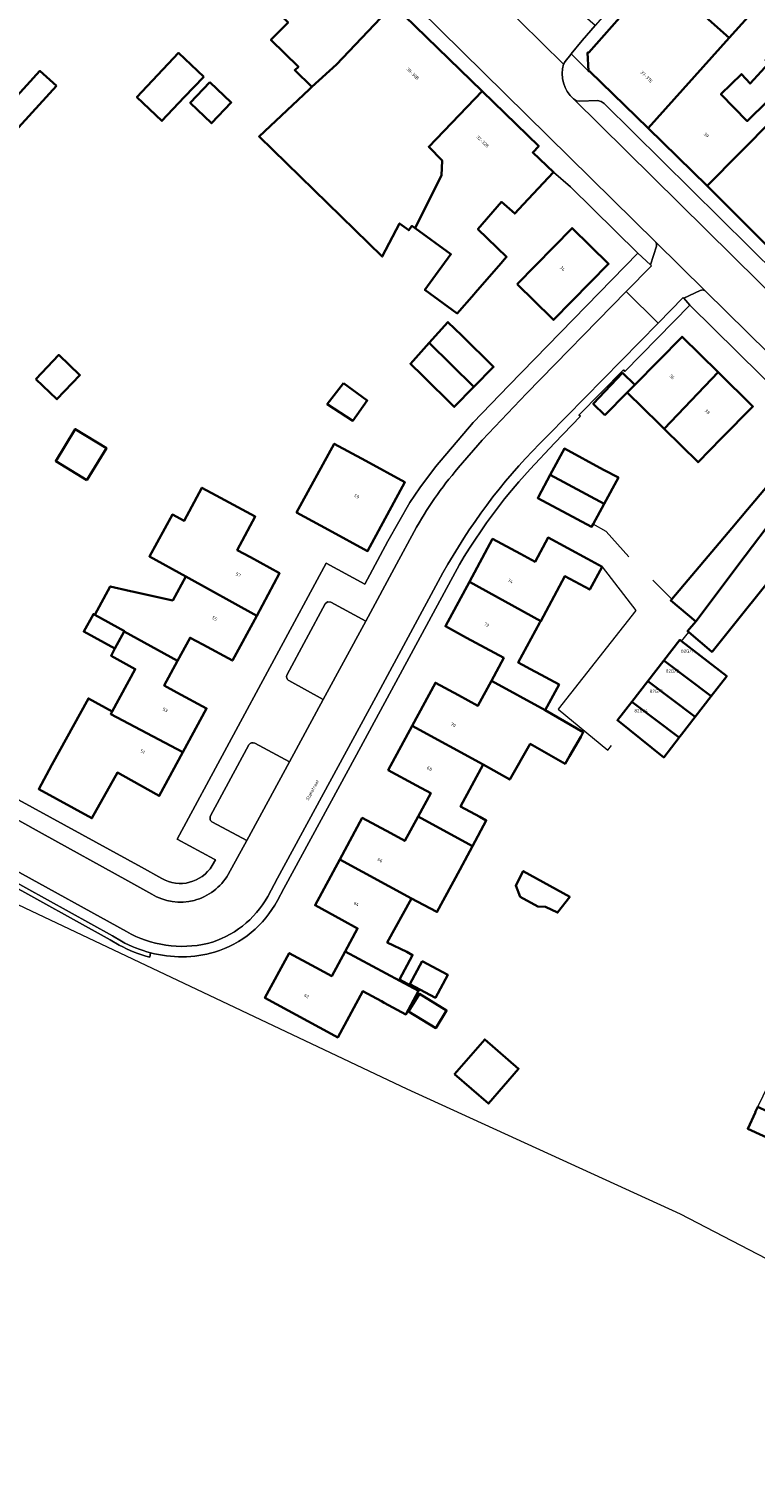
# Model space of a CAD drawing. Header units: metres. Extents: x 197700 to 204338, y 317132 to 325229.
# Tile 584 of 656: x 203017 to 203098, y 317775 to 317936. Entities that reach past the tile are written whole.
import ezdxf
from ezdxf.enums import TextEntityAlignment as Align

# ---------------------------------------------------------------- set-up
doc = ezdxf.new("R2010")
doc.units = ezdxf.units.M
for name, color, linetype, lineweight in [('B-WE-GR-BEPLANTING_CULTUUR_HEESTERS-GV', 90, 'Continuous', 18), ('B-WE-IE-TERREINAFSCHEIDING_KUNSTMATIG_HEKWERK-G', 20, 'IE-TERREINAFSCHEIDING-KUNSTMATIG', 18), ('B-WE-OG-BEBOUWING-GV', 7, 'Continuous', 35), ('B-WE-OG-BEBOUWING-T18', 10, 'Continuous', 18), ('B-WE-OG-TERREIN_ERF-GV', 7, 'Continuous', 18), ('B-WE-OG-TOPOGRAFIE-T18', 10, 'Continuous', 18), ('B-WE-VH-VERHARDING_ASFALT-GV', 252, 'Continuous', 18), ('B-WE-VH-VERHARDING_BETONSTRAATSTEEN-GV', 252, 'Continuous', 18), ('B-WE-VH-VERHARDING_TEGEL-GV', 252, 'Continuous', 18)]:
    doc.layers.add(name, color=color, linetype=linetype, lineweight=lineweight)
doc.styles.add('NLCS-ISO-M200-T18', font='NLCS-ISO.ttf', dxfattribs={"height": 0.36})
doc.linetypes.add('IE-TERREINAFSCHEIDING-KUNSTMATIG', pattern='A,4,[82,NLCS.SHX,S=0.75,R=90,X=0,Y=0],4,-2', length=10)

msp = doc.modelspace()

# ---------------------------------------------------------------- linework, layer by layer
at = {"layer": 'B-WE-GR-BEPLANTING_CULTUUR_HEESTERS-GV'}
for points in [[(203027.184, 317833.459), (203026.172, 317834.054), (203014.042, 317840.766), (203010.495, 317840.989), (203010.464, 317840.49), (203013.898, 317840.274), (203025.924, 317833.62), (203026.931, 317833.028)], [(203030.345, 317831.669), (203030.448, 317832.159)]]:
    msp.add_lwpolyline(points, dxfattribs=at)
for points in [[(203026.931, 317833.028, 0.066759), (203030.345, 317831.669)], [(203030.448, 317832.159, -0.0667022), (203027.184, 317833.459)]]:
    msp.add_lwpolyline(points, format="xyb", dxfattribs=at)
at = {"layer": 'B-WE-IE-TERREINAFSCHEIDING_KUNSTMATIG_HEKWERK-G'}
for points in [[(203084.095, 317876.553), (203081.556, 317879.374), (203080.076, 317880.225)], [(203081.095, 317875.432), (203084.878, 317870.543), (203076.161, 317859.485), (203081.735, 317854.864), (203082.149, 317855.383)], [(203086.767, 317873.922), (203088.893, 317871.794)], [(203089.998, 317867.088), (203090.794, 317868.11)]]:
    msp.add_lwpolyline(points, dxfattribs=at)
at = {"layer": 'B-WE-OG-BEBOUWING-GV'}
for points in [[(203057.656, 317938.428), (203049.589, 317946.266), (203046.617, 317940.493), (203045.264, 317938.149), (203045.438, 317938.04), (203045.033, 317937.262), (203045.86, 317936.456), (203043.945, 317934.492), (203047.022, 317931.492), (203046.614, 317931.109), (203048.546, 317929.226), (203051.287, 317931.724)], [(203099.867, 317940.672), (203096.223, 317944.096), (203094.27, 317941.849), (203090.613, 317945.482), (203087.535, 317942.107), (203087.329, 317941.873), (203095.348, 317934.743), (203100.294, 317940.27)], [(203087.329, 317941.873), (203079.583, 317933.075), (203079.466, 317933.073), (203079.555, 317931.003), (203079.664, 317931.008), (203086.263, 317924.588), (203095.348, 317934.743)], [(203086.263, 317924.588), (203092.884, 317918.146), (203100.232, 317925.568), (203103.525, 317928.517), (203103.284, 317928.741), (203102.007, 317929.932), (203097.368, 317925.389), (203094.418, 317928.401), (203096.727, 317930.662), (203097.672, 317929.606), (203099.757, 317931.842), (203099.408, 317932.232), (203105.207, 317938.452), (203101.986, 317941.741), (203100.294, 317940.27), (203095.348, 317934.743)], [(203057.656, 317938.428), (203051.287, 317931.724), (203048.546, 317929.226), (203048.236, 317928.935), (203042.617, 317923.664), (203048.766, 317917.67), (203056.422, 317910.207), (203058.369, 317913.917), (203059.408, 317913.162), (203059.758, 317913.644), (203060.107, 317913.391), (203061.462, 317916.119), (203063.058, 317919.3), (203063.14, 317920.99), (203061.636, 317922.52), (203067.623, 317928.743)], [(203117.348, 317928.442), (203118.997, 317929.936), (203120.033, 317932.313), (203116.427, 317935.995), (203116.2, 317935.792), (203113.442, 317938.608), (203110.895, 317936.114), (203104.145, 317929.503), (203107.203, 317926.088), (203108.551, 317924.583), (203107.848, 317923.953), (203104.633, 317921.074), (203100.232, 317925.568), (203092.884, 317918.146), (203093.111, 317917.925), (203099.414, 317911.6), (203099.682, 317911.333), (203110.6, 317921.951)], [(203036.404, 317930.371), (203033.587, 317933.033), (203028.908, 317928.081), (203031.726, 317925.419), (203034.228, 317928.068)], [(203019.878, 317929.339), (203018.042, 317931.023), (203011.022, 317923.366), (203012.858, 317921.683)], [(203037.099, 317929.76), (203034.889, 317927.443), (203037.285, 317925.158), (203039.495, 317927.475)], [(203072.23, 317916.035), (203075.652, 317919.68), (203073.315, 317921.874), (203073.977, 317922.587), (203067.623, 317928.743), (203061.636, 317922.52), (203063.14, 317920.99), (203063.058, 317919.3), (203061.462, 317916.119), (203060.107, 317913.391), (203064.128, 317910.47), (203062.411, 317908.106), (203061.218, 317906.464), (203064.839, 317903.834), (203066.729, 317905.998), (203066.843, 317906.129), (203069.498, 317909.17), (203070.366, 317910.165), (203067.162, 317913.288), (203069.816, 317916.328), (203071.29, 317915.034)], [(203071.556, 317907.12), (203075.443, 317903.307), (203075.649, 317903.104), (203081.809, 317909.381), (203077.723, 317913.396)], [(203061.691, 317900.53), (203066.706, 317895.591), (203068.914, 317897.833), (203065.351, 317901.341), (203063.798, 317902.87)], [(203066.706, 317895.591), (203061.691, 317900.53), (203059.583, 317898.189), (203060.936, 317896.857), (203064.499, 317893.349)], [(203088.06, 317890.883), (203094.099, 317897.238), (203090.056, 317901.214), (203084.763, 317895.83), (203083.91, 317894.963), (203087.475, 317891.458), (203087.768, 317891.17)], [(203017.567, 317896.476), (203019.935, 317894.213), (203022.522, 317896.92), (203020.155, 317899.183)], [(203081.404, 317892.414), (203083.91, 317894.963), (203084.763, 317895.83), (203083.365, 317897.158), (203080.088, 317893.709)], [(203088.06, 317890.883), (203091.851, 317887.156), (203094.49, 317889.839), (203097.996, 317893.404), (203094.099, 317897.238)], [(203052.088, 317896.014), (203050.262, 317893.642), (203053.123, 317891.806), (203054.754, 317894.08)], [(203023.303, 317885.157), (203025.491, 317888.741), (203022.001, 317890.871), (203019.813, 317887.288)], [(203088.893, 317871.794), (203088.779, 317871.659), (203091.59, 317869.284), (203097.139, 317876.649), (203100.294, 317880.842), (203102.669, 317883.414), (203108.251, 317888.804), (203105.532, 317891.484), (203097.392, 317881.851), (203095.637, 317879.775)], [(203046.811, 317881.518), (203050.383, 317879.576), (203054.776, 317877.188), (203058.973, 317884.91), (203054.582, 317887.297), (203051.041, 317889.222)], [(203081.319, 317882.503), (203082.909, 317885.42), (203081.258, 317886.308), (203076.855, 317888.677), (203075.267, 317885.725)], [(203108.461, 317888.597), (203108.251, 317888.804), (203102.669, 317883.414), (203100.294, 317880.842), (203097.139, 317876.649), (203091.59, 317869.284), (203090.68, 317868.207), (203090.794, 317868.11), (203093.353, 317865.948), (203093.415, 317865.896), (203102.14, 317876.769), (203101.595, 317878.818), (203101.929, 317879.183), (203106.528, 317874.605), (203108.723, 317872.42), (203109.037, 317872.107), (203116.655, 317880.517)], [(203037.789, 317883.429), (203036.205, 317884.283), (203034.204, 317880.564), (203032.902, 317881.28), (203030.325, 317876.594), (203034.406, 317874.35), (203042.348, 317869.942), (203044.924, 317874.707), (203041.649, 317876.496), (203040.169, 317877.304), (203042.192, 317881.055)], [(203078.286, 317880.758), (203079.895, 317879.892), (203080.076, 317880.225), (203081.319, 317882.503), (203075.267, 317885.725), (203073.943, 317883.265), (203073.872, 317883.133)], [(203081.095, 317875.432), (203079.431, 317876.332), (203075.033, 317878.71), (203073.561, 317875.988), (203071.923, 317876.874), (203068.81, 317878.558), (203066.206, 317873.746), (203074.198, 317869.346), (203076.916, 317874.386), (203079.708, 317872.88)], [(203027.5, 317868.16), (203033.473, 317864.892), (203034.868, 317867.479), (203036.305, 317866.705), (203039.63, 317864.915), (203042.348, 317869.942), (203034.406, 317874.35), (203032.925, 317871.654), (203028.388, 317872.67), (203028.191, 317872.714), (203025.927, 317873.221), (203024.183, 317870.046), (203027.527, 317868.209)], [(203068.666, 317862.641), (203074.704, 317859.348), (203076.258, 317862.228), (203073.675, 317863.621), (203073.542, 317863.693), (203071.688, 317864.693), (203074.101, 317869.166), (203074.198, 317869.346), (203066.206, 317873.746), (203063.506, 317868.758), (203065.876, 317867.475), (203070.057, 317865.21)], [(203026.452, 317866.253), (203027.5, 317868.16), (203027.527, 317868.209), (203024.183, 317870.046), (203024.032, 317870.129), (203022.957, 317868.173)], [(203033.473, 317864.892), (203027.5, 317868.16), (203026.452, 317866.253), (203026.012, 317865.451), (203028.735, 317863.956), (203026.132, 317859.218), (203025.972, 317858.914), (203034.072, 317854.648), (203036.723, 317859.551), (203033.408, 317861.341), (203031.976, 317862.115)], [(203093.324, 317860.927), (203095.057, 317863.159), (203089.998, 317867.088), (203089.811, 317867.233), (203088.016, 317864.922)], [(203091.527, 317858.615), (203093.324, 317860.927), (203088.016, 317864.922), (203086.22, 317862.609)], [(203059.774, 317857.594), (203067.761, 317853.272), (203070.725, 317851.573), (203073.019, 317855.575), (203076.939, 317853.328), (203077.446, 317854.212), (203078.686, 317856.376), (203078.978, 317856.885), (203074.704, 317859.348), (203068.666, 317862.641), (203067.157, 317859.853), (203064.969, 317861.04), (203062.395, 317862.437)], [(203086.22, 317862.609), (203084.424, 317860.296), (203089.731, 317856.302), (203089.853, 317856.459), (203089.976, 317856.617), (203091.527, 317858.615)], [(203028.265, 317851.501), (203031.424, 317849.75), (203034.072, 317854.648), (203025.972, 317858.914), (203026.132, 317859.218), (203023.484, 317860.673), (203019.39, 317853.22), (203017.902, 317850.511), (203023.866, 317847.235), (203026.721, 317852.356)], [(203084.424, 317860.296), (203082.811, 317858.22), (203087.99, 317854.061), (203089.731, 317856.302)], [(203067.761, 317853.272), (203059.774, 317857.594), (203057.094, 317852.643), (203060.284, 317850.917), (203061.875, 317850.056), (203060.457, 317847.452), (203066.554, 317844.126), (203068.101, 317846.994), (203067.383, 317847.381), (203065.214, 317848.551)], [(203051.681, 317842.628), (203059.7, 317838.256), (203062.463, 317836.766), (203062.557, 317836.715), (203065.114, 317841.456), (203066.554, 317844.126), (203060.457, 317847.452), (203058.954, 317844.693), (203057.375, 317845.549), (203054.194, 317847.273)], [(203052.267, 317832.314), (203058.418, 317829.029), (203060.507, 317827.884), (203060.558, 317827.978), (203058.362, 317829.163), (203059.835, 317831.894), (203059.175, 317832.25), (203056.989, 317833.311), (203059.7, 317838.256), (203051.681, 317842.628), (203048.893, 317837.476), (203051.89, 317835.855), (203053.667, 317834.893)], [(203071.896, 317838.421), (203073.873, 317837.331), (203074.736, 317837.309), (203076.088, 317836.662), (203077.463, 317838.426), (203072.248, 317841.317), (203071.397, 317839.681)], [(203060.507, 317827.884), (203058.418, 317829.029), (203052.267, 317832.314), (203050.766, 317829.548), (203048.996, 317830.507), (203046.001, 317832.131), (203043.274, 317827.088), (203049.381, 317823.785), (203050.696, 317823.071), (203051.437, 317822.669), (203054.255, 317827.86), (203056.361, 317826.716), (203056.652, 317826.559), (203059.085, 317825.247)], [(203060.912, 317831.227), (203059.525, 317828.655), (203062.385, 317827.112), (203063.772, 317829.685)], [(203059.376, 317825.57), (203062.431, 317823.707), (203063.647, 317825.702), (203060.592, 317827.565)], [(203064.534, 317818.548), (203068.339, 317815.255), (203071.719, 317819.16), (203067.915, 317822.453)], [(203102.899, 317812.802), (203098.558, 317814.898), (203098.269, 317814.299), (203098.282, 317814.293), (203097.422, 317812.438), (203101.754, 317810.43)]]:
    msp.add_lwpolyline(points, close=True, dxfattribs=at)
at = {"layer": 'B-WE-OG-TERREIN_ERF-GV'}
for points in [[(203105.207, 317938.452), (203099.408, 317932.232), (203099.757, 317931.842), (203097.672, 317929.606), (203096.727, 317930.662), (203094.418, 317928.401), (203097.368, 317925.389), (203102.007, 317929.932), (203103.284, 317928.741), (203103.525, 317928.517), (203100.232, 317925.568), (203104.633, 317921.074), (203107.848, 317923.953), (203108.551, 317924.583), (203107.203, 317926.088), (203104.145, 317929.503), (203110.895, 317936.114)], [(203037.348, 317841.933), (203037.722, 317842.579), (203037.563, 317842.664), (203033.424, 317844.875), (203050.127, 317875.84), (203054.466, 317873.48), (203057.058, 317878.285), (203059.522, 317882.643), (203060.629, 317884.291), (203062.411, 317886.634), (203066.639, 317891.609), (203070.611, 317895.758), (203085.084, 317910.578), (203077.55, 317918.01), (203075.652, 317919.68), (203072.23, 317916.035), (203071.29, 317915.034), (203069.816, 317916.328), (203067.162, 317913.288), (203070.366, 317910.165), (203069.498, 317909.17), (203066.843, 317906.129), (203066.729, 317905.998), (203064.839, 317903.834), (203061.218, 317906.464), (203062.411, 317908.106), (203064.128, 317910.47), (203060.107, 317913.391), (203059.758, 317913.644), (203059.408, 317913.162), (203058.369, 317913.917), (203056.422, 317910.207), (203048.766, 317917.67), (203042.617, 317923.664), (203048.236, 317928.935), (203048.546, 317929.226), (203046.614, 317931.109), (203047.022, 317931.492), (203043.945, 317934.492), (203045.86, 317936.456)], [(203105.532, 317891.484), (203102.156, 317894.826), (203101.575, 317894.247), (203090.94, 317904.773), (203083.636, 317897.335), (203083.478, 317897.491), (203078.475, 317892.433), (203078.67, 317892.314), (203075.742, 317889.27), (203073.024, 317886.358), (203072.377, 317885.654), (203071.742, 317884.94), (203070.935, 317883.998), (203070.149, 317883.04), (203068.105, 317880.341), (203066.22, 317877.531), (203065.613, 317876.568), (203065.104, 317875.702), (203053.535, 317854.366), (203045.382, 317839.357), (203044.666, 317838.025)], [(203102.14, 317876.769), (203093.415, 317865.896), (203093.353, 317865.948), (203090.794, 317868.11), (203090.68, 317868.207), (203091.59, 317869.284), (203088.779, 317871.659), (203088.893, 317871.794), (203095.637, 317879.775), (203097.392, 317881.851), (203105.532, 317891.484)], [(203010.492, 317852.091), (203029.436, 317841.738), (203031.696, 317840.494)], [(203009.844, 317840.257), (203059.198, 317816.913), (203089.825, 317802.888), (203142.879, 317775.363)], [(203026.931, 317833.028), (203025.924, 317833.62), (203013.898, 317840.274)], [(203030.448, 317832.159), (203030.345, 317831.669)]]:
    msp.add_lwpolyline(points, dxfattribs=at)
for points in [[(203034.228, 317928.068), (203031.726, 317925.419), (203028.908, 317928.081), (203033.587, 317933.033), (203036.404, 317930.371)], [(203019.878, 317929.339), (203012.858, 317921.683), (203011.022, 317923.366), (203018.042, 317931.023)], [(203034.889, 317927.443), (203037.099, 317929.76), (203039.495, 317927.475), (203037.285, 317925.158)], [(203075.443, 317903.307), (203071.556, 317907.12), (203077.723, 317913.396), (203081.809, 317909.381), (203075.649, 317903.104)], [(203061.691, 317900.53), (203063.798, 317902.87), (203065.351, 317901.341), (203068.914, 317897.833), (203066.706, 317895.591), (203064.499, 317893.349), (203060.936, 317896.857), (203059.583, 317898.189)], [(203094.49, 317889.839), (203091.851, 317887.156), (203088.06, 317890.883), (203087.768, 317891.17), (203087.475, 317891.458), (203083.91, 317894.963), (203081.404, 317892.414), (203080.088, 317893.709), (203083.365, 317897.158), (203084.763, 317895.83), (203090.056, 317901.214), (203094.099, 317897.238), (203097.996, 317893.404)], [(203017.567, 317896.476), (203020.155, 317899.183), (203022.522, 317896.92), (203019.935, 317894.213)], [(203052.088, 317896.014), (203054.754, 317894.08), (203053.123, 317891.806), (203050.262, 317893.642)], [(203023.303, 317885.157), (203019.813, 317887.288), (203022.001, 317890.871), (203025.491, 317888.741)], [(203050.383, 317879.576), (203046.811, 317881.518), (203051.041, 317889.222), (203054.582, 317887.297), (203058.973, 317884.91), (203054.776, 317877.188)], [(203082.909, 317885.42), (203081.319, 317882.503), (203080.076, 317880.225), (203079.895, 317879.892), (203078.286, 317880.758), (203073.872, 317883.133), (203073.943, 317883.265), (203075.267, 317885.725), (203076.855, 317888.677), (203081.258, 317886.308)], [(203031.424, 317849.75), (203028.265, 317851.501), (203026.721, 317852.356), (203023.866, 317847.235), (203017.902, 317850.511), (203019.39, 317853.22), (203023.484, 317860.673), (203026.132, 317859.218), (203028.735, 317863.956), (203026.012, 317865.451), (203026.452, 317866.253), (203022.957, 317868.173), (203024.032, 317870.129), (203024.183, 317870.046), (203025.927, 317873.221), (203028.191, 317872.714), (203028.388, 317872.67), (203032.925, 317871.654), (203034.406, 317874.35), (203030.325, 317876.594), (203032.902, 317881.28), (203034.204, 317880.564), (203036.205, 317884.283), (203037.789, 317883.429), (203042.192, 317881.055), (203040.169, 317877.304), (203041.649, 317876.496), (203044.924, 317874.707), (203042.348, 317869.942), (203039.63, 317864.915), (203036.305, 317866.705), (203034.868, 317867.479), (203033.473, 317864.892), (203031.976, 317862.115), (203033.408, 317861.341), (203036.723, 317859.551), (203034.072, 317854.648)], [(203079.431, 317876.332), (203081.095, 317875.432), (203079.708, 317872.88), (203076.916, 317874.386), (203074.198, 317869.346), (203074.101, 317869.166), (203071.688, 317864.693), (203073.542, 317863.693), (203073.675, 317863.621), (203076.258, 317862.228), (203074.704, 317859.348), (203078.978, 317856.885), (203078.686, 317856.376), (203077.446, 317854.212), (203076.939, 317853.328), (203073.019, 317855.575), (203070.725, 317851.573), (203067.761, 317853.272), (203065.214, 317848.551), (203067.383, 317847.381), (203068.101, 317846.994), (203066.554, 317844.126), (203065.114, 317841.456), (203062.557, 317836.715), (203062.463, 317836.766), (203059.7, 317838.256), (203056.989, 317833.311), (203059.175, 317832.25), (203059.835, 317831.894), (203058.362, 317829.163), (203060.558, 317827.978), (203060.507, 317827.884), (203059.085, 317825.247), (203056.652, 317826.559), (203056.361, 317826.716), (203054.255, 317827.86), (203051.437, 317822.669), (203050.696, 317823.071), (203049.381, 317823.785), (203043.274, 317827.088), (203046.001, 317832.131), (203048.996, 317830.507), (203050.766, 317829.548), (203052.267, 317832.314), (203053.667, 317834.893), (203051.89, 317835.855), (203048.893, 317837.476), (203051.681, 317842.628), (203054.194, 317847.273), (203057.375, 317845.549), (203058.954, 317844.693), (203060.457, 317847.452), (203061.875, 317850.056), (203060.284, 317850.917), (203057.094, 317852.643), (203059.774, 317857.594), (203062.395, 317862.437), (203064.969, 317861.04), (203067.157, 317859.853), (203068.666, 317862.641), (203070.057, 317865.21), (203065.876, 317867.475), (203063.506, 317868.758), (203066.206, 317873.746), (203068.81, 317878.558), (203071.923, 317876.874), (203073.561, 317875.988), (203075.033, 317878.71)], [(203093.324, 317860.927), (203091.527, 317858.615), (203089.976, 317856.617), (203089.853, 317856.459), (203089.731, 317856.302), (203087.99, 317854.061), (203082.811, 317858.22), (203084.424, 317860.296), (203086.22, 317862.609), (203088.016, 317864.922), (203089.811, 317867.233), (203089.998, 317867.088), (203095.057, 317863.159)], [(203071.896, 317838.421), (203071.397, 317839.681), (203072.248, 317841.317), (203077.463, 317838.426), (203076.088, 317836.662), (203074.736, 317837.309), (203073.873, 317837.331)], [(203060.912, 317831.227), (203063.772, 317829.685), (203062.385, 317827.112), (203059.525, 317828.655)], [(203059.376, 317825.57), (203060.592, 317827.565), (203063.647, 317825.702), (203062.431, 317823.707)], [(203064.534, 317818.548), (203067.915, 317822.453), (203071.719, 317819.16), (203068.339, 317815.255)], [(203102.899, 317812.802), (203101.754, 317810.43), (203097.422, 317812.438), (203098.282, 317814.293), (203098.269, 317814.299), (203098.558, 317814.898), (203099.743, 317817.352), (203104.084, 317815.255)]]:
    msp.add_lwpolyline(points, close=True, dxfattribs=at)
for points in [[(203031.696, 317840.494, 0.410195), (203037.348, 317841.933)], [(203044.666, 317838.025, -0.1979391), (203037.626, 317832.216)], [(203030.345, 317831.669, -0.066759), (203026.931, 317833.028)], [(203037.626, 317832.216, -0.1341626), (203030.448, 317832.159)]]:
    msp.add_lwpolyline(points, format="xyb", dxfattribs=at)
at = {"layer": 'B-WE-VH-VERHARDING_ASFALT-GV'}
for points in [[(203058.134, 317940.373), (203087.074, 317911.847), (203092.645, 317906.353), (203099.737, 317899.366), (203109.351, 317889.897), (203109.505, 317889.745), (203109.517, 317889.738), (203114.231, 317894.853), (203108.403, 317900.593), (203108.307, 317900.694), (203108.205, 317900.789), (203107.627, 317901.114), (203106.97, 317901.204), (203105.378, 317901.158), (203104.99, 317901.236), (203104.662, 317901.455)], [(203076.763, 317931.786), (203069.45, 317938.989)], [(203104.662, 317901.455), (203077.876, 317927.873)]]:
    msp.add_lwpolyline(points, dxfattribs=at)
msp.add_lwpolyline([(203077.876, 317927.873, -0.2922303), (203076.763, 317931.786)], format="xyb", dxfattribs=at)
at = {"layer": 'B-WE-VH-VERHARDING_BETONSTRAATSTEEN-GV'}
for points in [[(203069.45, 317938.989), (203076.763, 317931.786), (203076.955, 317932.091), (203077.583, 317932.874), (203077.625, 317932.926), (203078.858, 317934.443), (203080.299, 317936.1), (203076.633, 317939.329), (203076.466, 317939.109)], [(203074.07, 317889.222), (203075.022, 317890.189), (203087.366, 317902.755), (203083.798, 317906.304), (203072.606, 317894.837), (203067.64, 317889.623), (203064.949, 317886.509)], [(203060.025, 317879.4), (203058.019, 317875.709), (203054.577, 317869.328), (203049.814, 317860.567), (203046.018, 317853.561), (203041.255, 317844.752)], [(203043.579, 317838.472), (203044.696, 317840.521), (203055.701, 317860.795), (203063.236, 317874.744)], [(203045.958, 317862.671), (203049.814, 317860.567), (203054.577, 317869.328), (203050.67, 317871.467), (203050.307, 317871.505), (203050.025, 317871.276), (203045.757, 317863.348)], [(203030.578, 317838.73), (203027.897, 317840.218), (203018.293, 317845.527), (203010.736, 317849.71), (203005.205, 317852.922), (203003.717, 317854.072), (203002.368, 317855.32), (202998.589, 317851.567), (202999.283, 317850.946), (203000, 317850.35), (203001.87, 317848.972), (203003.852, 317847.758), (203014.995, 317841.569), (203027.736, 317834.525)], [(203041.483, 317855.452), (203037.177, 317847.492)], [(203037.389, 317846.793), (203041.255, 317844.752), (203046.018, 317853.561), (203042.144, 317855.65)], [(203041.255, 317844.752), (203039.162, 317840.936)]]:
    msp.add_lwpolyline(points, dxfattribs=at)
for points in [[(203077.876, 317927.873), (203104.662, 317901.455), (203104.441, 317901.782), (203104.369, 317902.17), (203104.383, 317904.177), (203104.296, 317904.557), (203104.074, 317904.879), (203081.324, 317927.367), (203080.978, 317927.602), (203080.573, 317927.7), (203078.58, 317927.611), (203078.201, 317927.672)], [(203087.074, 317911.847), (203087.186, 317911.627), (203087.175, 317911.381), (203086.526, 317909.271), (203086.611, 317909.186), (203083.798, 317906.304), (203087.366, 317902.755), (203090.172, 317905.612), (203090.264, 317905.528), (203092.092, 317906.421), (203092.379, 317906.469), (203092.645, 317906.353)]]:
    msp.add_lwpolyline(points, close=True, dxfattribs=at)
for points in [[(203063.236, 317874.744, -0.0681312), (203074.07, 317889.222)], [(203064.949, 317886.509, 0.0534399), (203060.025, 317879.4)], [(203045.757, 317863.348, 0.414894), (203045.958, 317862.671)], [(203042.144, 317855.65, 0.4121328), (203041.483, 317855.452)], [(203037.177, 317847.492, 0.4205344), (203037.389, 317846.793)], [(203039.162, 317840.936, -0.418859), (203030.578, 317838.73)], [(203036.841, 317833.196, 0.2034552), (203043.579, 317838.472)], [(203027.736, 317834.525, 0.1872618), (203036.841, 317833.196)]]:
    msp.add_lwpolyline(points, format="xyb", dxfattribs=at)
at = {"layer": 'B-WE-VH-VERHARDING_TEGEL-GV'}
for points in [[(203086.526, 317909.271), (203087.175, 317911.381), (203087.186, 317911.627), (203087.074, 317911.847), (203058.134, 317940.373), (203053.825, 317944.626), (203028.103, 317969.975), (203027.981, 317970.094), (203026.106, 317971.948), (203024.522, 317970.382), (203030.471, 317964.632), (203039.731, 317955.679), (203039.813, 317955.601), (203049.589, 317946.266), (203057.656, 317938.428), (203067.623, 317928.743), (203073.977, 317922.587), (203073.315, 317921.874), (203075.652, 317919.68), (203077.55, 317918.01), (203085.084, 317910.578)], [(203090.94, 317904.773), (203101.575, 317894.247), (203102.156, 317894.826), (203105.532, 317891.484), (203108.251, 317888.804), (203108.461, 317888.597), (203109.515, 317889.735), (203109.505, 317889.745), (203109.351, 317889.897), (203099.737, 317899.366), (203092.645, 317906.353), (203092.379, 317906.469), (203092.092, 317906.421), (203090.264, 317905.528)]]:
    msp.add_lwpolyline(points, close=True, dxfattribs=at)
for points in [[(203083.57, 317939.861), (203080.299, 317936.1), (203078.858, 317934.443), (203077.625, 317932.926), (203079.555, 317931.003), (203079.466, 317933.073), (203079.583, 317933.075), (203087.329, 317941.873), (203087.535, 317942.107), (203090.613, 317945.482)], [(203108.403, 317900.593), (203114.231, 317894.853), (203115.25, 317895.953), (203112.33, 317898.811), (203107.107, 317903.922), (203106.991, 317904.036), (203099.682, 317911.333), (203099.414, 317911.6), (203093.111, 317917.925), (203092.884, 317918.146), (203086.263, 317924.588), (203079.664, 317931.008), (203079.555, 317931.003), (203077.625, 317932.926), (203077.583, 317932.874), (203076.955, 317932.091), (203076.763, 317931.786)], [(203077.876, 317927.873), (203078.201, 317927.672), (203078.58, 317927.611), (203080.573, 317927.7), (203080.978, 317927.602), (203081.324, 317927.367), (203104.074, 317904.879), (203108.205, 317900.789), (203108.307, 317900.694), (203108.403, 317900.593)], [(203085.084, 317910.578), (203070.611, 317895.758), (203066.639, 317891.609), (203062.411, 317886.634), (203060.629, 317884.291), (203059.522, 317882.643), (203057.058, 317878.285), (203054.466, 317873.48), (203050.127, 317875.84), (203033.424, 317844.875), (203037.563, 317842.664), (203037.722, 317842.579), (203037.348, 317841.933)], [(203064.949, 317886.509), (203067.64, 317889.623), (203072.606, 317894.837), (203083.798, 317906.304), (203086.611, 317909.186), (203086.526, 317909.271), (203085.084, 317910.578)], [(203044.666, 317838.025), (203045.382, 317839.357), (203053.535, 317854.366), (203065.104, 317875.702), (203065.613, 317876.568), (203066.22, 317877.531), (203068.105, 317880.341), (203070.149, 317883.04), (203070.935, 317883.998), (203071.742, 317884.94), (203072.377, 317885.654), (203073.024, 317886.358), (203075.742, 317889.27), (203078.67, 317892.314), (203078.475, 317892.433), (203083.478, 317897.491), (203083.636, 317897.335), (203090.94, 317904.773), (203090.264, 317905.528), (203090.172, 317905.612), (203087.366, 317902.755), (203075.022, 317890.189), (203074.07, 317889.222)], [(203045.757, 317863.348), (203050.025, 317871.276), (203050.307, 317871.505), (203050.67, 317871.467), (203054.577, 317869.328), (203058.019, 317875.709), (203060.025, 317879.4)], [(203063.236, 317874.744), (203055.701, 317860.795), (203044.696, 317840.521), (203043.579, 317838.472)], [(203042.144, 317855.65), (203046.018, 317853.561), (203049.814, 317860.567), (203045.958, 317862.671)], [(203031.696, 317840.494), (203029.436, 317841.738), (203010.492, 317852.091), (203009.127, 317853.03), (203007.585, 317854.306), (203006.273, 317855.639), (203005.013, 317857.072), (203002.368, 317855.32), (203003.717, 317854.072), (203005.205, 317852.922), (203010.736, 317849.71), (203018.293, 317845.527), (203027.897, 317840.218), (203030.578, 317838.73)], [(203037.177, 317847.492), (203041.483, 317855.452)], [(203027.736, 317834.525), (203014.995, 317841.569), (203003.852, 317847.758), (203001.87, 317848.972), (203000, 317850.35), (202999.283, 317850.946), (202998.589, 317851.567), (202997.965, 317850.984), (203000, 317848.228), (203002.843, 317844.375), (203010.495, 317840.989), (203014.042, 317840.766), (203026.172, 317834.054), (203027.184, 317833.459)], [(203039.162, 317840.936), (203041.255, 317844.752), (203037.389, 317846.793)]]:
    msp.add_lwpolyline(points, dxfattribs=at)
for points in [[(203076.763, 317931.786, 0.2922303), (203077.876, 317927.873)], [(203074.07, 317889.222, 0.0681312), (203063.236, 317874.744)], [(203060.025, 317879.4, -0.0534399), (203064.949, 317886.509)], [(203045.958, 317862.671, -0.414894), (203045.757, 317863.348)], [(203041.483, 317855.452, -0.4121328), (203042.144, 317855.65)], [(203037.389, 317846.793, -0.4205344), (203037.177, 317847.492)], [(203030.578, 317838.73, 0.418859), (203039.162, 317840.936)], [(203037.348, 317841.933, -0.410195), (203031.696, 317840.494)], [(203043.579, 317838.472, -0.2034552), (203036.841, 317833.196)], [(203037.626, 317832.216, 0.1979391), (203044.666, 317838.025)], [(203036.841, 317833.196, -0.1872618), (203027.736, 317834.525)], [(203027.184, 317833.459, 0.0667022), (203030.448, 317832.159)], [(203030.448, 317832.159, 0.1341626), (203037.626, 317832.216)]]:
    msp.add_lwpolyline(points, format="xyb", dxfattribs=at)

# ---------------------------------------------------------------- texts
at = {"layer": 'B-WE-OG-BEBOUWING-T18', "style": 'NLCS-ISO-M200-T18'}
for s, rotation, p in [('30-30B', 315.8, (203059.852, 317930.717)), ('37-37E', 315.8, (203086.074, 317930.353)), ('32-32B', 316, (203067.695, 317923.104)), ('39', 315.8, (203092.772, 317923.836)), ('34', 315.5, (203076.643, 317908.85)), ('36', 315.5, (203088.921, 317896.72)), ('38', 315.5, (203092.887, 317892.819)), ('59', 331.5, (203053.561, 317883.329)), ('57', 331.6, (203040.282, 317874.532)), ('74', 331.6, (203070.801, 317873.833)), ('55', 331.6, (203037.635, 317869.636)), ('72', 331.6, (203068.149, 317868.932)), ('53', 331.6, (203032.08, 317859.374)), ('70', 331.6, (203064.386, 317857.713)), ('51', 331.6, (203029.564, 317854.721)), ('68', 331.6, (203061.729, 317852.804)), ('66', 331.6, (203056.183, 317842.544)), ('64', 331.6, (203053.529, 317837.639)), ('62', 331.6, (203047.949, 317827.324))]:
    msp.add_text(s, height=0.36, rotation=rotation, dxfattribs=at).set_placement(p, align=Align.MIDDLE)
for s, p in [('82G/1', (203090.639, 317865.978)), ('82G/2', (203088.968, 317863.742)), ('82G/3', (203087.173, 317861.481)), ('82G/4', (203085.452, 317859.293))]:
    msp.add_text(s, height=0.36, dxfattribs=at).set_placement(p, align=Align.MIDDLE)
at = {"layer": 'B-WE-OG-TOPOGRAFIE-T18', "style": 'NLCS-ISO-M200-T18'}
msp.add_text('Slakstraat', height=0.36, rotation=61.5, dxfattribs=at).set_placement((203048.605, 317850.4), align=Align.MIDDLE)

doc.saveas('drawing.dxf')
